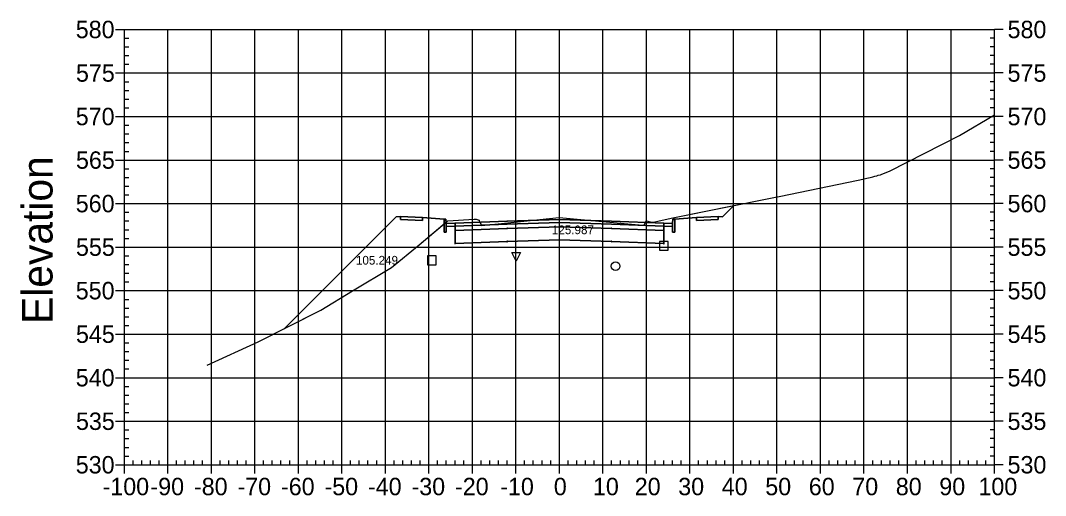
# Model space of a CAD drawing. Extents: x 704834 to 709892, y 372981 to 377533.
# Drawn here: x 706288 to 706523.6, y 374245.8 to 374354.9 of the extents above; entities that cross this region are included whole.
import ezdxf

# ---------------------------------------------------------------- set-up
doc = ezdxf.new("R2010")
doc.units = 0
for name, color, linetype in [('1', 7, 'Continuous'), ('10', 7, 'Continuous'), ('13', 7, 'Continuous'), ('14', 7, 'Continuous'), ('4', 7, 'Continuous'), ('57', 7, 'Continuous'), ('59', 7, 'Continuous'), ('60', 7, 'Continuous'), ('Default_Xsect', 7, 'Continuous'), ('Existing', 7, 'Continuous')]:
    doc.layers.add(name, color=color, linetype=linetype)

msp = doc.modelspace()

# ---------------------------------------------------------------- linework, layer by layer
for points in [[(706449.37, 374309.78), (706451.98, 374312.38)], [(706374.37, 374309.78), (706348.7, 374284.1)], [(706375.37, 374309.82), (706374.37, 374309.78)], [(706385.37, 374309.22), (706380.37, 374309.62)], [(706438.37, 374309.22), (706443.37, 374309.62)], [(706448.37, 374309.82), (706449.37, 374309.78)]]:
    msp.add_lwpolyline(points)
for points in [[(706380.37, 374309.62), (706375.37, 374309.82), (706375.37, 374309.15), (706380.37, 374308.95)], [(706443.37, 374308.95), (706448.37, 374309.15), (706448.37, 374309.82), (706443.37, 374309.62)], [(706385.87, 374308.22), (706385.79, 374309.22), (706385.37, 374309.22), (706385.37, 374306.22), (706385.87, 374306.22)], [(706387.87, 374308.3), (706385.87, 374308.22), (706385.87, 374307.55), (706387.87, 374307.63)], [(706411.87, 374308.47), (706423.87, 374308.11), (706435.87, 374307.63), (706435.87, 374308.3), (706423.87, 374308.78), (706411.87, 374309.14), (706399.87, 374308.78), (706387.87, 374308.3), (706387.87, 374307.63), (706399.87, 374308.11)], [(706411.87, 374307.47), (706423.87, 374307.11), (706435.87, 374306.63), (706435.87, 374307.63), (706423.87, 374308.11), (706411.87, 374308.47), (706399.87, 374308.11), (706387.87, 374307.63), (706387.87, 374306.63), (706399.87, 374307.11)], [(706411.87, 374304.47), (706423.87, 374304.11), (706435.87, 374303.63), (706435.87, 374306.63), (706423.87, 374307.11), (706411.87, 374307.47), (706399.87, 374307.11), (706387.87, 374306.63), (706387.87, 374303.63), (706399.87, 374304.11)], [(706399.82, 374307.06), (706399.92, 374307.06), (706399.92, 374307.16), (706399.82, 374307.16)], [(706411.82, 374308.42), (706411.92, 374308.42), (706411.92, 374308.52), (706411.82, 374308.52)], [(706411.82, 374307.42), (706411.92, 374307.42), (706411.92, 374307.52), (706411.82, 374307.52)], [(706423.82, 374307.06), (706423.92, 374307.06), (706423.92, 374307.16), (706423.82, 374307.16)], [(706435.87, 374307.63), (706437.87, 374307.55), (706437.87, 374308.22), (706435.87, 374308.3)], [(706437.87, 374306.22), (706438.37, 374306.22), (706438.37, 374309.22), (706437.96, 374309.22), (706437.87, 374308.22)], [(706387.82, 374306.58), (706387.92, 374306.58), (706387.92, 374306.68), (706387.82, 374306.68)], [(706435.82, 374306.58), (706435.92, 374306.58), (706435.92, 374306.68), (706435.82, 374306.68)], [(706387.82, 374303.58), (706387.92, 374303.58), (706387.92, 374303.68), (706387.82, 374303.68)], [(706399.82, 374304.06), (706399.92, 374304.06), (706399.92, 374304.16), (706399.82, 374304.16)], [(706411.82, 374304.42), (706411.92, 374304.42), (706411.92, 374304.52), (706411.82, 374304.52)], [(706423.82, 374304.06), (706423.92, 374304.06), (706423.92, 374304.16), (706423.82, 374304.16)], [(706435.82, 374303.58), (706435.92, 374303.58), (706435.92, 374303.68), (706435.82, 374303.68)]]:
    msp.add_lwpolyline(points, close=True)
at = {"layer": '1'}
for points in [[(706385.37, 374308.15), (706386.09, 374308.75), (706386.19, 374308.83), (706392.29, 374309.24), (706392.76, 374309.25), (706393.41, 374308.99), (706393.45, 374308.92), (706393.97, 374307.8), (706395.6, 374307.95), (706411.78, 374309.61), (706429.29, 374308.04), (706431.23, 374307.83), (706431.34, 374307.96), (706431.65, 374308.44), (706431.86, 374308.87), (706432.71, 374308.66), (706433.49, 374308.52), (706434.82, 374308.86), (706437.9, 374309.56), (706451.98, 374312.38), (706449.37, 374309.78), (706448.37, 374309.82), (706448.37, 374309.15), (706443.37, 374308.95), (706443.37, 374309.62), (706438.37, 374309.22), (706438.37, 374306.22), (706437.87, 374306.22), (706437.87, 374307.55), (706435.87, 374307.63), (706435.87, 374306.63), (706435.87, 374303.63), (706423.87, 374304.11), (706411.87, 374304.47), (706399.87, 374304.11), (706387.87, 374303.63), (706387.87, 374306.63), (706387.87, 374307.63), (706385.87, 374307.55), (706385.87, 374306.22), (706385.37, 374306.22)], [(706348.7, 374284.1), (706357, 374288.31), (706364.28, 374292.74), (706373.31, 374298.13), (706379.64, 374303.38), (706385.37, 374308.15), (706385.37, 374309.22), (706380.37, 374309.62), (706380.37, 374308.95), (706375.37, 374309.15), (706375.37, 374309.82), (706374.37, 374309.78)], [(706401.94, 374299.6), (706400.94, 374301.6), (706402.94, 374301.6)]]:
    msp.add_lwpolyline(points, close=True, dxfattribs=at)
at = {"layer": '10'}
msp.add_lwpolyline([(706381.53, 374298.78), (706383.53, 374298.78), (706383.53, 374300.78), (706381.53, 374300.78)], close=True, dxfattribs=at)
at = {"layer": '13'}
msp.add_circle((706424.79, 374298.44), 1, dxfattribs=at)
at = {"layer": '14'}
for points in [[(706451.98, 374312.38), (706451.98, 374312.43), (706451.98, 374312.38), (706451.93, 374312.38), (706451.98, 374312.38), (706451.98, 374312.33), (706451.98, 374312.38), (706452.03, 374312.38)], [(706387.87, 374308.3), (706387.87, 374308.35), (706387.87, 374308.3), (706387.82, 374308.3), (706387.87, 374308.3), (706387.87, 374308.25), (706387.87, 374308.3), (706387.92, 374308.3)], [(706399.87, 374308.78), (706399.87, 374308.83), (706399.87, 374308.78), (706399.82, 374308.78), (706399.87, 374308.78), (706399.87, 374308.73), (706399.87, 374308.78), (706399.92, 374308.78)], [(706411.87, 374309.14), (706411.87, 374309.19), (706411.87, 374309.14), (706411.82, 374309.14), (706411.87, 374309.14), (706411.87, 374309.09), (706411.87, 374309.14), (706411.92, 374309.14)], [(706423.87, 374308.78), (706423.87, 374308.83), (706423.87, 374308.78), (706423.82, 374308.78), (706423.87, 374308.78), (706423.87, 374308.73), (706423.87, 374308.78), (706423.92, 374308.78)], [(706435.87, 374308.3), (706435.87, 374308.35), (706435.87, 374308.3), (706435.82, 374308.3), (706435.87, 374308.3), (706435.87, 374308.25), (706435.87, 374308.3), (706435.92, 374308.3)], [(706348.7, 374284.1), (706348.7, 374284.15), (706348.7, 374284.1), (706348.65, 374284.1), (706348.7, 374284.1), (706348.7, 374284.05), (706348.7, 374284.1), (706348.75, 374284.1)]]:
    msp.add_lwpolyline(points, dxfattribs=at)
at = {"layer": '4'}
msp.add_lwpolyline([(706434.87, 374302.1), (706436.87, 374302.1), (706436.87, 374304.1), (706434.87, 374304.1)], close=True, dxfattribs=at)
at = {"layer": '57'}
for p, q in [((706309.87, 374352.82), (706311.87, 374352.82)), ((706311.87, 374352.82), (706511.87, 374352.82)), ((706311.87, 374252.82), (706311.87, 374352.82)), ((706311.87, 374252.82), (706311.87, 374352.82)), ((706321.87, 374252.82), (706321.87, 374352.82)), ((706331.87, 374252.82), (706331.87, 374352.82)), ((706341.87, 374252.82), (706341.87, 374352.82)), ((706351.87, 374252.82), (706351.87, 374352.82)), ((706361.87, 374252.82), (706361.87, 374352.82)), ((706371.87, 374252.82), (706371.87, 374352.82)), ((706381.87, 374252.82), (706381.87, 374352.82)), ((706391.87, 374252.82), (706391.87, 374352.82)), ((706401.87, 374252.82), (706401.87, 374352.82)), ((706411.87, 374252.82), (706411.87, 374352.82)), ((706421.87, 374252.82), (706421.87, 374352.82)), ((706431.87, 374252.82), (706431.87, 374352.82)), ((706441.87, 374252.82), (706441.87, 374352.82)), ((706451.87, 374252.82), (706451.87, 374352.82)), ((706461.87, 374252.82), (706461.87, 374352.82)), ((706471.87, 374252.82), (706471.87, 374352.82)), ((706481.87, 374252.82), (706481.87, 374352.82)), ((706491.87, 374252.82), (706491.87, 374352.82)), ((706501.87, 374252.82), (706501.87, 374352.82)), ((706511.87, 374252.82), (706511.87, 374352.82)), ((706511.87, 374252.82), (706511.87, 374352.82)), ((706513.87, 374352.82), (706511.87, 374352.82)), ((706311.87, 374350.82), (706312.87, 374350.82)), ((706511.87, 374350.82), (706510.87, 374350.82)), ((706311.87, 374348.82), (706312.87, 374348.82)), ((706511.87, 374348.82), (706510.87, 374348.82)), ((706311.87, 374346.82), (706312.87, 374346.82)), ((706311.87, 374344.82), (706312.87, 374344.82)), ((706511.87, 374346.82), (706510.87, 374346.82)), ((706511.87, 374344.82), (706510.87, 374344.82)), ((706309.87, 374342.82), (706311.87, 374342.82)), ((706311.87, 374342.82), (706511.87, 374342.82)), ((706513.87, 374342.82), (706511.87, 374342.82)), ((706311.87, 374340.82), (706312.87, 374340.82)), ((706511.87, 374340.82), (706510.87, 374340.82)), ((706311.87, 374338.82), (706312.87, 374338.82)), ((706511.87, 374338.82), (706510.87, 374338.82)), ((706311.87, 374336.82), (706312.87, 374336.82)), ((706511.87, 374336.82), (706510.87, 374336.82)), ((706311.87, 374334.82), (706312.87, 374334.82)), ((706511.87, 374334.82), (706510.87, 374334.82)), ((706309.87, 374332.82), (706311.87, 374332.82)), ((706311.87, 374332.82), (706511.87, 374332.82)), ((706311.87, 374330.82), (706312.87, 374330.82)), ((706511.87, 374330.82), (706510.87, 374330.82)), ((706513.87, 374332.82), (706511.87, 374332.82)), ((706311.87, 374328.82), (706312.87, 374328.82)), ((706511.87, 374328.82), (706510.87, 374328.82)), ((706311.87, 374326.82), (706312.87, 374326.82)), ((706511.87, 374326.82), (706510.87, 374326.82)), ((706311.87, 374324.82), (706312.87, 374324.82)), ((706511.87, 374324.82), (706510.87, 374324.82)), ((706309.87, 374322.82), (706311.87, 374322.82)), ((706311.87, 374322.82), (706511.87, 374322.82)), ((706513.87, 374322.82), (706511.87, 374322.82)), ((706311.87, 374320.82), (706312.87, 374320.82)), ((706511.87, 374320.82), (706510.87, 374320.82)), ((706311.87, 374318.82), (706312.87, 374318.82)), ((706311.87, 374316.82), (706312.87, 374316.82)), ((706511.87, 374318.82), (706510.87, 374318.82)), ((706511.87, 374316.82), (706510.87, 374316.82)), ((706311.87, 374314.82), (706312.87, 374314.82)), ((706511.87, 374314.82), (706510.87, 374314.82)), ((706309.87, 374312.82), (706311.87, 374312.82)), ((706311.87, 374312.82), (706511.87, 374312.82)), ((706513.87, 374312.82), (706511.87, 374312.82)), ((706311.87, 374310.82), (706312.87, 374310.82)), ((706511.87, 374310.82), (706510.87, 374310.82)), ((706311.87, 374308.82), (706312.87, 374308.82)), ((706511.87, 374308.82), (706510.87, 374308.82)), ((706311.87, 374306.82), (706312.87, 374306.82)), ((706311.87, 374304.82), (706312.87, 374304.82)), ((706511.87, 374306.82), (706510.87, 374306.82)), ((706511.87, 374304.82), (706510.87, 374304.82)), ((706309.87, 374302.82), (706311.87, 374302.82)), ((706311.87, 374302.82), (706511.87, 374302.82)), ((706513.87, 374302.82), (706511.87, 374302.82)), ((706311.87, 374300.82), (706312.87, 374300.82)), ((706511.87, 374300.82), (706510.87, 374300.82)), ((706311.87, 374298.82), (706312.87, 374298.82)), ((706511.87, 374298.82), (706510.87, 374298.82)), ((706311.87, 374296.82), (706312.87, 374296.82)), ((706511.87, 374296.82), (706510.87, 374296.82)), ((706311.87, 374294.82), (706312.87, 374294.82)), ((706511.87, 374294.82), (706510.87, 374294.82)), ((706309.87, 374292.82), (706311.87, 374292.82)), ((706311.87, 374292.82), (706511.87, 374292.82)), ((706311.87, 374290.82), (706312.87, 374290.82)), ((706511.87, 374290.82), (706510.87, 374290.82)), ((706513.87, 374292.82), (706511.87, 374292.82)), ((706311.87, 374288.82), (706312.87, 374288.82)), ((706511.87, 374288.82), (706510.87, 374288.82)), ((706311.87, 374286.82), (706312.87, 374286.82)), ((706511.87, 374286.82), (706510.87, 374286.82)), ((706311.87, 374284.82), (706312.87, 374284.82)), ((706511.87, 374284.82), (706510.87, 374284.82)), ((706309.87, 374282.82), (706311.87, 374282.82)), ((706311.87, 374282.82), (706511.87, 374282.82)), ((706513.87, 374282.82), (706511.87, 374282.82)), ((706311.87, 374280.82), (706312.87, 374280.82)), ((706511.87, 374280.82), (706510.87, 374280.82)), ((706311.87, 374278.82), (706312.87, 374278.82)), ((706311.87, 374276.82), (706312.87, 374276.82)), ((706511.87, 374278.82), (706510.87, 374278.82)), ((706511.87, 374276.82), (706510.87, 374276.82)), ((706311.87, 374274.82), (706312.87, 374274.82)), ((706511.87, 374274.82), (706510.87, 374274.82)), ((706309.87, 374272.82), (706311.87, 374272.82)), ((706311.87, 374272.82), (706511.87, 374272.82)), ((706513.87, 374272.82), (706511.87, 374272.82)), ((706311.87, 374270.82), (706312.87, 374270.82)), ((706511.87, 374270.82), (706510.87, 374270.82)), ((706311.87, 374268.82), (706312.87, 374268.82)), ((706511.87, 374268.82), (706510.87, 374268.82)), ((706311.87, 374266.82), (706312.87, 374266.82)), ((706311.87, 374264.82), (706312.87, 374264.82)), ((706511.87, 374266.82), (706510.87, 374266.82)), ((706511.87, 374264.82), (706510.87, 374264.82)), ((706309.87, 374262.82), (706311.87, 374262.82)), ((706311.87, 374262.82), (706511.87, 374262.82)), ((706513.87, 374262.82), (706511.87, 374262.82)), ((706311.87, 374260.82), (706312.87, 374260.82)), ((706511.87, 374260.82), (706510.87, 374260.82)), ((706311.87, 374258.82), (706312.87, 374258.82)), ((706511.87, 374258.82), (706510.87, 374258.82)), ((706311.87, 374256.82), (706312.87, 374256.82)), ((706511.87, 374256.82), (706510.87, 374256.82)), ((706311.87, 374254.82), (706312.87, 374254.82)), ((706313.87, 374252.82), (706313.87, 374253.82)), ((706315.87, 374252.82), (706315.87, 374253.82)), ((706317.87, 374252.82), (706317.87, 374253.82)), ((706319.87, 374252.82), (706319.87, 374253.82)), ((706323.87, 374252.82), (706323.87, 374253.82)), ((706325.87, 374252.82), (706325.87, 374253.82)), ((706327.87, 374252.82), (706327.87, 374253.82)), ((706329.87, 374252.82), (706329.87, 374253.82)), ((706333.87, 374252.82), (706333.87, 374253.82)), ((706335.87, 374252.82), (706335.87, 374253.82)), ((706337.87, 374252.82), (706337.87, 374253.82)), ((706339.87, 374252.82), (706339.87, 374253.82)), ((706343.87, 374252.82), (706343.87, 374253.82)), ((706345.87, 374252.82), (706345.87, 374253.82)), ((706347.87, 374252.82), (706347.87, 374253.82)), ((706349.87, 374252.82), (706349.87, 374253.82)), ((706353.87, 374252.82), (706353.87, 374253.82)), ((706355.87, 374252.82), (706355.87, 374253.82)), ((706357.87, 374252.82), (706357.87, 374253.82)), ((706359.87, 374252.82), (706359.87, 374253.82)), ((706363.87, 374252.82), (706363.87, 374253.82)), ((706365.87, 374252.82), (706365.87, 374253.82)), ((706367.87, 374252.82), (706367.87, 374253.82)), ((706369.87, 374252.82), (706369.87, 374253.82)), ((706373.87, 374252.82), (706373.87, 374253.82)), ((706375.87, 374252.82), (706375.87, 374253.82)), ((706377.87, 374252.82), (706377.87, 374253.82)), ((706379.87, 374252.82), (706379.87, 374253.82)), ((706383.87, 374252.82), (706383.87, 374253.82)), ((706385.87, 374252.82), (706385.87, 374253.82)), ((706387.87, 374252.82), (706387.87, 374253.82)), ((706389.87, 374252.82), (706389.87, 374253.82)), ((706393.87, 374252.82), (706393.87, 374253.82)), ((706395.87, 374252.82), (706395.87, 374253.82)), ((706397.87, 374252.82), (706397.87, 374253.82)), ((706399.87, 374252.82), (706399.87, 374253.82)), ((706403.87, 374252.82), (706403.87, 374253.82)), ((706405.87, 374252.82), (706405.87, 374253.82)), ((706407.87, 374252.82), (706407.87, 374253.82)), ((706409.87, 374252.82), (706409.87, 374253.82)), ((706413.87, 374252.82), (706413.87, 374253.82)), ((706415.87, 374252.82), (706415.87, 374253.82)), ((706417.87, 374252.82), (706417.87, 374253.82)), ((706419.87, 374252.82), (706419.87, 374253.82)), ((706423.87, 374252.82), (706423.87, 374253.82)), ((706425.87, 374252.82), (706425.87, 374253.82)), ((706427.87, 374252.82), (706427.87, 374253.82)), ((706429.87, 374252.82), (706429.87, 374253.82)), ((706433.87, 374252.82), (706433.87, 374253.82)), ((706435.87, 374252.82), (706435.87, 374253.82)), ((706437.87, 374252.82), (706437.87, 374253.82)), ((706439.87, 374252.82), (706439.87, 374253.82)), ((706443.87, 374252.82), (706443.87, 374253.82)), ((706445.87, 374252.82), (706445.87, 374253.82)), ((706447.87, 374252.82), (706447.87, 374253.82)), ((706449.87, 374252.82), (706449.87, 374253.82)), ((706453.87, 374252.82), (706453.87, 374253.82)), ((706455.87, 374252.82), (706455.87, 374253.82)), ((706457.87, 374252.82), (706457.87, 374253.82)), ((706459.87, 374252.82), (706459.87, 374253.82)), ((706463.87, 374252.82), (706463.87, 374253.82)), ((706465.87, 374252.82), (706465.87, 374253.82)), ((706467.87, 374252.82), (706467.87, 374253.82)), ((706469.87, 374252.82), (706469.87, 374253.82)), ((706473.87, 374252.82), (706473.87, 374253.82)), ((706475.87, 374252.82), (706475.87, 374253.82)), ((706477.87, 374252.82), (706477.87, 374253.82)), ((706479.87, 374252.82), (706479.87, 374253.82)), ((706483.87, 374252.82), (706483.87, 374253.82)), ((706485.87, 374252.82), (706485.87, 374253.82)), ((706487.87, 374252.82), (706487.87, 374253.82)), ((706489.87, 374252.82), (706489.87, 374253.82)), ((706493.87, 374252.82), (706493.87, 374253.82)), ((706495.87, 374252.82), (706495.87, 374253.82)), ((706497.87, 374252.82), (706497.87, 374253.82)), ((706499.87, 374252.82), (706499.87, 374253.82)), ((706503.87, 374252.82), (706503.87, 374253.82)), ((706505.87, 374252.82), (706505.87, 374253.82)), ((706507.87, 374252.82), (706507.87, 374253.82)), ((706509.87, 374252.82), (706509.87, 374253.82)), ((706511.87, 374254.82), (706510.87, 374254.82)), ((706309.87, 374252.82), (706311.87, 374252.82)), ((706311.87, 374252.82), (706511.87, 374252.82)), ((706311.87, 374252.82), (706511.87, 374252.82)), ((706311.87, 374250.82), (706311.87, 374252.82)), ((706321.87, 374250.82), (706321.87, 374252.82)), ((706331.87, 374250.82), (706331.87, 374252.82)), ((706341.87, 374250.82), (706341.87, 374252.82)), ((706351.87, 374250.82), (706351.87, 374252.82)), ((706361.87, 374250.82), (706361.87, 374252.82)), ((706371.87, 374250.82), (706371.87, 374252.82)), ((706381.87, 374250.82), (706381.87, 374252.82)), ((706391.87, 374250.82), (706391.87, 374252.82)), ((706401.87, 374250.82), (706401.87, 374252.82)), ((706411.87, 374250.82), (706411.87, 374252.82)), ((706421.87, 374250.82), (706421.87, 374252.82)), ((706431.87, 374250.82), (706431.87, 374252.82)), ((706441.87, 374250.82), (706441.87, 374252.82)), ((706451.87, 374250.82), (706451.87, 374252.82)), ((706461.87, 374250.82), (706461.87, 374252.82)), ((706471.87, 374250.82), (706471.87, 374252.82)), ((706481.87, 374250.82), (706481.87, 374252.82)), ((706491.87, 374250.82), (706491.87, 374252.82)), ((706501.87, 374250.82), (706501.87, 374252.82)), ((706511.87, 374250.82), (706511.87, 374252.82)), ((706513.87, 374252.82), (706511.87, 374252.82))]:
    msp.add_line(p, q, dxfattribs=at)
at = {"layer": 'Default_Xsect'}
msp.add_lwpolyline([(706348.7, 374284.1), (706374.37, 374309.78), (706375.37, 374309.82), (706380.37, 374309.62), (706385.37, 374309.22), (706385.79, 374309.22), (706385.87, 374308.22), (706387.87, 374308.3), (706399.87, 374308.78), (706411.87, 374309.14), (706423.87, 374308.78), (706435.87, 374308.3), (706437.87, 374308.22), (706437.96, 374309.22), (706438.37, 374309.22), (706443.37, 374309.62), (706448.37, 374309.82), (706449.37, 374309.78), (706451.98, 374312.38)], dxfattribs=at)
at = {"layer": 'Existing'}
msp.add_lwpolyline([(706330.93, 374275.68), (706342.65, 374281.04), (706357, 374288.31), (706364.28, 374292.74), (706373.31, 374298.13), (706379.64, 374303.38), (706386.09, 374308.75), (706386.19, 374308.83), (706392.29, 374309.24), (706392.76, 374309.25), (706393.41, 374308.99), (706393.45, 374308.92), (706393.97, 374307.8), (706395.6, 374307.95), (706411.78, 374309.61), (706429.29, 374308.04), (706431.23, 374307.83), (706431.34, 374307.96), (706431.65, 374308.44), (706431.86, 374308.87), (706432.71, 374308.66), (706433.49, 374308.52), (706434.82, 374308.86), (706437.9, 374309.56), (706461.18, 374314.23), (706462.35, 374314.48), (706480.54, 374318.21), (706481.58, 374318.44), (706482.5, 374318.65), (706483.27, 374318.83), (706483.89, 374318.99), (706484.4, 374319.12), (706484.81, 374319.23), (706485.14, 374319.32), (706485.63, 374319.45), (706485.97, 374319.56), (706487.74, 374320.25), (706503.86, 374328.44), (706511.87, 374333.2)], dxfattribs=at)

# ---------------------------------------------------------------- texts
at = {"layer": '14'}
for p in [(706375.34, 374309.77), (706448.34, 374309.77), (706375.34, 374309.1), (706380.34, 374308.9), (706443.34, 374308.9), (706448.34, 374309.1)]:
    msp.add_text('+', height=0.1, dxfattribs=at).set_placement(p)
at = {"layer": '57'}
for s, p in [('580', (706300.7, 374350.82)), ('580', (706514.87, 374350.82)), ('575', (706300.75, 374340.82)), ('575', (706514.87, 374340.82)), ('570', (706300.7, 374330.82)), ('570', (706514.87, 374330.82)), ('565', (706300.75, 374320.82)), ('565', (706514.87, 374320.82)), ('560', (706300.7, 374310.82)), ('560', (706514.87, 374310.82)), ('555', (706300.75, 374300.82)), ('555', (706514.87, 374300.82)), ('550', (706300.7, 374290.82)), ('550', (706514.87, 374290.82)), ('545', (706300.75, 374280.82)), ('545', (706514.87, 374280.82)), ('540', (706300.7, 374270.82)), ('540', (706514.87, 374270.82)), ('535', (706300.75, 374260.82)), ('535', (706514.87, 374260.82)), ('530', (706300.7, 374250.82)), ('530', (706514.87, 374250.82)), ('-100', (706306.86, 374245.82)), ('-90', (706317.87, 374245.82)), ('-80', (706327.87, 374245.82)), ('-70', (706337.87, 374245.82)), ('-60', (706347.87, 374245.82)), ('-50', (706357.87, 374245.82)), ('-40', (706367.87, 374245.82)), ('-30', (706377.87, 374245.82)), ('-20', (706387.87, 374245.82)), ('-10', (706398.26, 374245.82)), ('0', (706410.58, 374245.82)), ('10', (706419.57, 374245.82)), ('20', (706429.18, 374245.82)), ('30', (706439.18, 374245.82)), ('40', (706449.18, 374245.82)), ('50', (706459.18, 374245.82)), ('60', (706469.18, 374245.82)), ('70', (706479.18, 374245.82)), ('80', (706489.18, 374245.82)), ('90', (706499.18, 374245.82)), ('100', (706508.17, 374245.82))]:
    msp.add_text(s, height=4, dxfattribs=at).set_placement(p)
at = {"layer": '59'}
for s, p in [('125.987', (706410.13, 374305.79)), ('105.249', (706365.1, 374298.8))]:
    msp.add_text(s, height=2, dxfattribs=at).set_placement(p)
at = {"layer": '60'}
msp.add_text('Elevation', height=7, rotation=90, dxfattribs=at).set_placement((706295.37, 374285.18))

doc.saveas('drawing.dxf')
